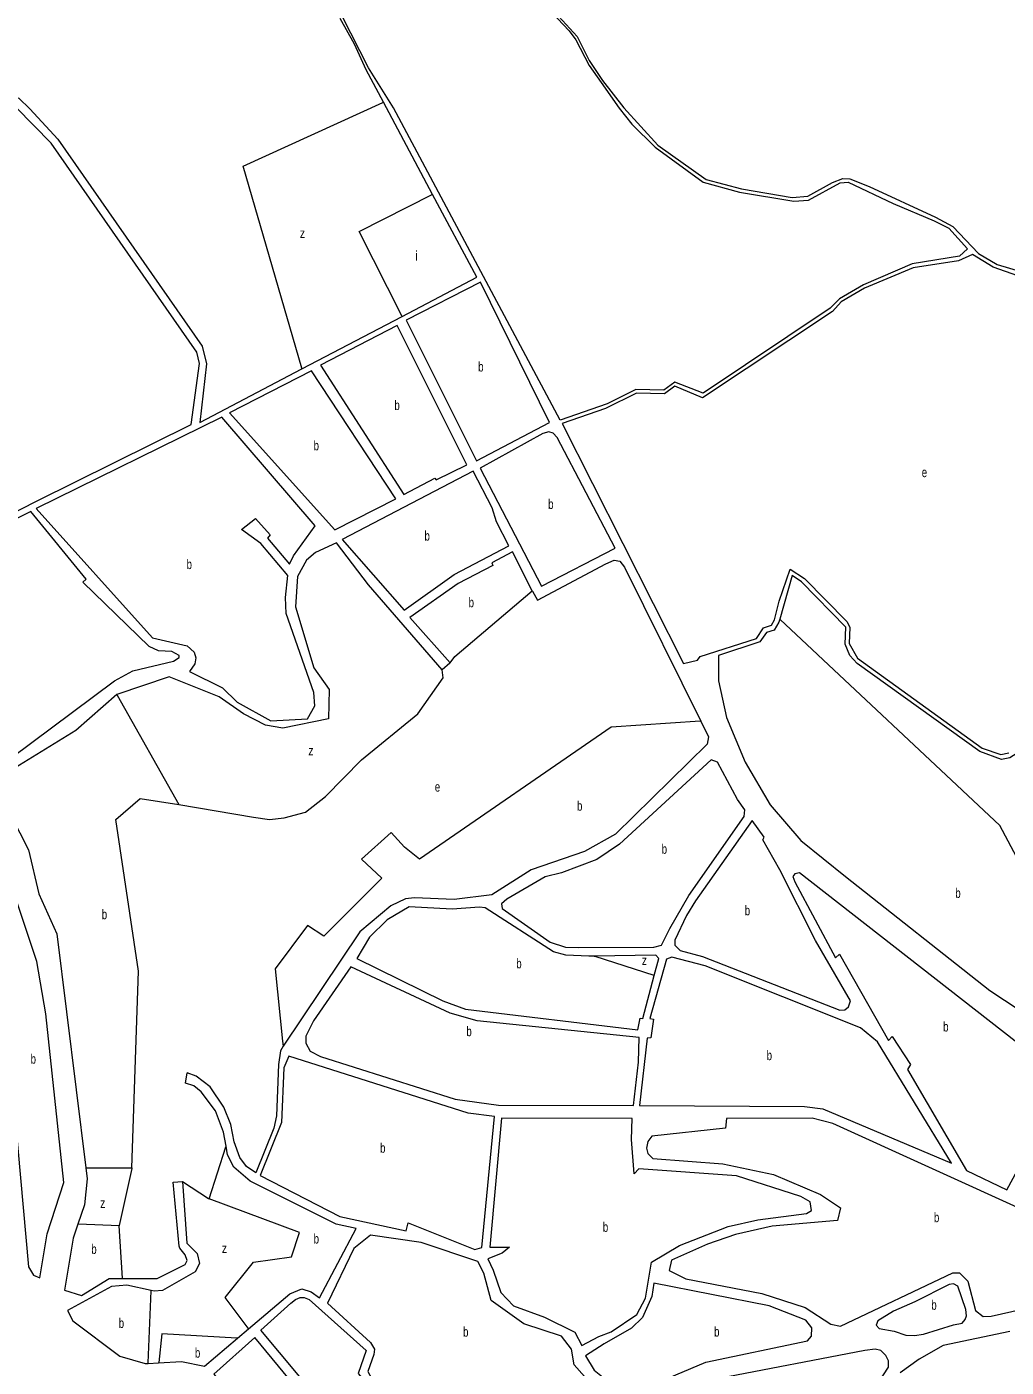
# Model space of a CAD drawing. Extents: x 639657 to 671642, y 222838 to 252123.
# Drawn here: x 645200 to 646215, y 242695 to 244084 of the extents above; entities that cross this region are included whole.
import ezdxf

# ---------------------------------------------------------------- set-up
doc = ezdxf.new("R2010")
doc.units = 0
doc.header["$LTSCALE"] = 4
doc.layers.add('1', color=7, linetype='Continuous', lineweight=13)
doc.layers.add('21', color=7, linetype='Continuous', lineweight=13)
doc.layers.add('7', color=7, linetype='Continuous')

msp = doc.modelspace()

# ---------------------------------------------------------------- linework, layer by layer
at = {"layer": '1'}
msp.add_line((645352.233, 242886.742), (645361.671, 242887.372), dxfattribs=at)
for points in [[(644925.08, 244141.19), (645002.89, 244074.13), (645192.19, 244010), (645203.57, 243998.92), (645232.44, 243967.59), (645382.09, 243752.84), (645386.81, 243734.71), (645379.6, 243674), (645485.605, 243729.523), (645589.33, 243783.851)], [(645732.6, 244111.68), (645762.43, 244079.56), (645769.29, 244070.29), (645783.23, 244043.79), (645795.67, 244026.12), (645814.42, 243999.74), (645827.51, 243983.17), (645851.55, 243959.04), (645901.57, 243923.02), (645939.17, 243912.59), (645995.26, 243903.18), (646010.73, 243904.2), (646043.22, 243922.14), (646051.6, 243922.97), (646098.43, 243900.7), (646140.74, 243882.95), (646155.99, 243875.38), (646175.51, 243853.84), (646167.12, 243846.13), (646117.88, 243838.35), (646067.54, 243816.6), (646042.58, 243801.86), (646032.89, 243792.23), (645901.34, 243704.39), (645871.97, 243715.61), (645860.78, 243707.27), (645831.55, 243708), (645801.86, 243693.27), (645753.04, 243676.23), (645580.297, 244000.013), (645554.4, 244041.31), (645527.18, 244094.74)], [(645736.47, 244111.24), (645770.8, 244073.95), (645783.23, 244048.96), (645797.17, 244028.27), (645819.15, 243999.94), (645854.34, 243961.18), (645904.37, 243925.8), (645941.11, 243916.02), (645993.54, 243907.05), (646009.88, 243908.29), (646035.27, 243922.59), (646046.02, 243926.64), (646053.33, 243926.19), (646073.52, 243918.39), (646142.04, 243886.59), (646160.08, 243877.08), (646186.68, 243848.86), (646206.01, 243837.62), (646334.05, 243799.6)], [(645570.068, 244005.642), (645552.04, 244039.37), (645540.04, 244065.87), (645525.24, 244092.59)], [(644994.98, 243482.58), (645211.02, 243592.6), (645370.84, 243671.63), (645379.26, 243735.15), (645376.69, 243746.81), (645225.53, 243963.28), (645189.55, 244000.24)], [(645589.33, 243783.851), (645666.9, 243824.48), (645621.053, 243910.254), (645570.068, 244005.642)], [(646227.48, 243825.95), (646201.92, 243834.85), (646180.45, 243847.8), (646166.03, 243841.41), (646119.16, 243834.26), (646068.61, 243812.95), (646044.3, 243799.06), (646035.47, 243789), (645900.8, 243699.35), (645871.97, 243711.53), (645861.2, 243703.62), (645832.4, 243704.13), (645800.35, 243688.55), (645755.39, 243672.79), (645881.02, 243424.27), (645895.43, 243427.45), (645898.23, 243431.52), (645956.74, 243450.03), (645963.85, 243460.97), (645972.24, 243463.74), (645975.48, 243469.53), (645980.25, 243488.85), (645991.72, 243521.9), (646006.31, 243512.4), (646050.27, 243467.79), (646053.48, 243461.76), (646052.58, 243445.01), (646061.36, 243429.72), (646190.52, 243336.48), (646210.06, 243329.76), (646218.02, 243331.67)], [(645630.738, 243417.575), (645554.51, 243505.56), (645521.5, 243549.05), (645499.78, 243539.01), (645490.3, 243531.09), (645481.02, 243514.36), (645479.02, 243482.99), (645498, 243419.77), (645513.64, 243397.38), (645513.14, 243366.87), (645465.83, 243357.11), (645447.78, 243360.38), (645425.03, 243372.04), (645399.93, 243389.73), (645347.96, 243410.49), (645293.76, 243391.93)], [(645724.29, 243499.5), (645703.96, 243539.95), (645682.23, 243528.41), (645683.51, 243525.62), (645647.36, 243507.02)], [(645729.609, 243489.888), (645800.44, 243527.42), (645809.26, 243531.27), (645815.06, 243530.17), (645819.99, 243524.14), (645898.948, 243364.314)], [(646246.86, 243344.031), (646219.29, 243326.51), (646210.48, 243324.82), (646188.14, 243332.84), (646060.92, 243424.14), (646053.41, 243432.54), (646048.71, 243444.16), (646049.18, 243461.78), (646003.3, 243508.76), (645993.64, 243515.23), (645980.833, 243470.118)], [(645647.36, 243507.02), (645597.42, 243471.93), (645639.22, 243424.97)], [(645724.29, 243499.5), (645724.567, 243499), (645729.609, 243489.888)], [(645980.833, 243470.118), (645979.99, 243467.15), (645975.02, 243458.79), (645967.07, 243456.45), (645960.17, 243446.59)], [(645960.17, 243446.59), (645917.36, 243432.54), (645917.3, 243406.11), (645925.59, 243368.27), (645944.81, 243321.8), (645970.71, 243277.67), (646002.63, 243240.82), (646048.74, 243203.29), (646198.63, 243085.25), (646353.5, 242983.08), (646349.82, 242974.28), (646465.28, 242921.01), (646482.106, 242913.417)], [(645639.22, 243424.97), (645638.72, 243424.534), (645630.738, 243417.575)], [(645293.76, 243391.93), (645251.33, 243354.86), (645165.67, 243302.2), (645202.24, 243230.98), (645212.86, 243185.61), (645231.66, 243144.09), (645261.742, 242901.511)], [(645898.948, 243364.314), (645906.84, 243348.34), (645905.53, 243340.61), (645810.5, 243247.2), (645778.43, 243229.46), (645723.15, 243210.28), (645682.24, 243184.39), (645643.33, 243179.77), (645602.28, 243181.39), (645593.04, 243180.34), (645577.76, 243173.08), (645545.66, 243146.08), (645466.005, 243027.722)], [(645788.596, 243121.01), (645782.86, 243120.92), (645759.01, 243121.85), (645746.12, 243125.54), (645675.33, 243170.87), (645669.74, 243171.75), (645641.37, 243169.68), (645596.67, 243171.95), (645574.07, 243158.69), (645555.75, 243140.47), (645542.36, 243118.37)], [(645850.67, 243101.01), (645855.28, 243118.34), (645852.5, 243122.01), (645788.596, 243121.01)], [(645542.36, 243118.37), (645631.43, 243074.5), (645655.04, 243066.05), (645833.58, 243044.69), (645835.98, 243056.72), (645838.77, 243056.28), (645850.67, 243101.01)], [(645466.005, 243027.722), (645463.43, 243022.93), (645461.23, 243008.54), (645459.14, 242955.45), (645456.31, 242942.56), (645437.729, 242896.301), (645428.19, 242902.82), (645421.042, 242912.351), (645415.43, 242928.69), (645411.83, 242946.33), (645404.79, 242964.4), (645390.46, 242985.5), (645376.09, 242996.71), (645366.717, 243000.042)], [(645373.48, 242986.41), (645364.756, 242989.254), (645366.717, 243000.042)], [(645406.931, 242923.939), (645404.29, 242938.61), (645395.97, 242960.77), (645381.2, 242980.37), (645373.48, 242986.41)], [(646341.75, 242808.16), (646035.73, 242947.36), (646014.47, 242953.01), (645925.71, 242952.85), (645924.39, 242942.76), (645848.07, 242934.39), (645843.97, 242929.02), (645842.65, 242921.93), (645843.93, 242916.34), (645849.07, 242911.17), (645921.91, 242905.58), (645974.31, 242894.67), (646023.03, 242874.1), (646043.83, 242860.07), (646040.56, 242846.96), (645972.85, 242841.15), (645934.78, 242832.67), (645905.73, 242822.44), (645868.71, 242805.78), (645866.31, 242795.04), (645883.47, 242786.6), (645962.3, 242771.54), (646006.95, 242757), (646033.75, 242739.72), (646043.84, 242737.54), (646160.09, 242792.85), (646167.18, 242792.82), (646175.53, 242783.98), (646183.81, 242753.86), (646191.53, 242747.6), (646199.91, 242747.79), (646231.96, 242754.99)], [(645430.131, 242734.835), (645472.95, 242771.19), (645485.43, 242776.31), (645495.3, 242773.06), (645503.66, 242766.81), (645541.94, 242838.72), (645521.11, 242843.08), (645432.06, 242887.81), (645414.92, 242902.25), (645408.51, 242915.17), (645406.931, 242923.939)], [(645261.742, 242901.511), (645263.15, 242890.16), (645260.06, 242863.08), (645253.465, 242843.37)], [(645299.566, 242786.887), (645335.67, 242786.8), (645364.52, 242801.56), (645366.68, 242805.42), (645364.55, 242811.45), (645358.99, 242818.34), (645358.35, 242820.28), (645352.233, 242886.742)], [(645361.671, 242887.372), (645366.31, 242823.48), (645377.02, 242812.71), (645379.35, 242802.6), (645375.02, 242793.79), (645341.01, 242774.31), (645332.41, 242773.9), (645329.38, 242774.551)], [(645253.465, 242843.37), (645248.56, 242828.71), (645239.57, 242774.99)], [(645239.57, 242774.99), (645256.96, 242769.36), (645285.82, 242786.92), (645299.566, 242786.887)], [(645329.38, 242774.551), (645304.06, 242779.99), (645288.15, 242778.53), (645242.73, 242753.7)], [(645242.73, 242753.7), (645248.06, 242742.93), (645296.72, 242706.48), (645323.13, 242698.68), (645326.354, 242698.874), (645337.048, 242699.52)], [(645337.048, 242699.52), (645360.74, 242700.95), (645384.58, 242696.16), (645418.653, 242725.089), (645430.131, 242734.835)], [(646219.33, 242731.99), (646150.3, 242717.37), (646125.1, 242703.48), (646105.5, 242689.13)], [(646083.11, 242679.09), (646093.48, 242695.19), (646093.5, 242701.64), (646090.73, 242707.23), (646085.59, 242712.41), (646079.58, 242713.72), (646069.04, 242712.46), (645917.86, 242683.23)]]:
    msp.add_lwpolyline(points, dxfattribs=at)
for points in [[(645742.28, 243673.9), (645670.55, 243819.32), (645593.53, 243780.01), (645666.55, 243634.16)], [(645504.68, 243733.43), (645591.25, 243599.14), (645623.31, 243616.23), (645624.81, 243614.3), (645656.44, 243630.1), (645584.28, 243774.45)], [(645495.42, 243727.44), (645410.44, 243684.05), (645519.6, 243562.59), (645582.86, 243594.86)], [(645402.48, 243679.35), (645210.15, 243584.66), (645330.86, 243450.71), (645366.74, 243442.46), (645374.03, 243435.78), (645375.52, 243430.19), (645374.43, 243423.75), (645369.04, 243415.81), (645403.17, 243398.96), (645418.61, 243384.09), (645453.38, 243364.67), (645491.43, 243366.93), (645498.98, 243380.23), (645497.94, 243394.2), (645469.33, 243475.93), (645468.51, 243492.69), (645470.92, 243515.46), (645443.05, 243548.4), (645423.1, 243562.85), (645437.52, 243574.41), (645452.75, 243557.62), (645449.94, 243553.97), (645472.67, 243527.05), (645476.99, 243535.85), (645499.4, 243566.94)], [(645735.38, 243662.32), (645670.4, 243626.63), (645733.97, 243504.41), (645810.36, 243543.72), (645750.21, 243658.41), (645745.92, 243662.72), (645741.4, 243664.23)], [(645662.87, 243623.43), (645527.1, 243552.48), (645591.42, 243479.46), (645643.51, 243516.27), (645699.89, 243545.98), (645687.26, 243570.94), (645682.78, 243585.34)], [(644996.92, 243472.26), (644998.03, 243470.9), (645025.91, 243460.89), (645044.38, 243453.33), (645111.71, 243389.14), (645161.6, 243309.73), (645291.43, 243406.33), (645310.37, 243416.39), (645352.3, 243426.59), (645358.33, 243430.23), (645358.33, 243432.6), (645350.82, 243436.7), (645337.06, 243437.38), (645327.19, 243441.91), (645258.56, 243508.48), (645262.01, 243511.69), (645204.55, 243581.66), (645001.9, 243481.05), (644996.49, 243475.92), (644996.06, 243473.34)], [(645772.14, 243129.76), (645850.16, 243130.39), (645858.12, 243132.31), (645866.98, 243149.47), (645886.42, 243183.8), (645943.81, 243265.71), (645944.69, 243272.59), (645936.98, 243283.36), (645916.23, 243321.88), (645909.57, 243324.27), (645814.78, 243236.88), (645791.09, 243221.04), (645754.73, 243207.39), (645737.53, 243203.15), (645697.92, 243180.05), (645692.32, 243175.12), (645692.95, 243170.39), (645742.93, 243135.44), (645758.6, 243130.23)], [(645964.6, 243244.38), (645952.18, 243261.61), (645893.49, 243178.19), (645884.21, 243162.96), (645871.89, 243137.42), (645871.87, 243132.26), (645877.66, 243126.66), (645900.85, 243120.57), (646043.18, 243064.9), (646048.13, 243065.32), (646052.01, 243068.53), (646054.17, 243074.54), (646017.82, 243136.98), (645980.84, 243210.37), (645963.3, 243241.59)], [(645214.04, 242787.52), (645221.5, 242833.08), (645238.86, 242886.35), (645220.26, 243061.15), (645210.74, 243115.55), (645182.17, 243201.37), (645168.28, 243231.49), (645163.32, 243225.7), (645202.05, 242799.15), (645207.39, 242790.33)], [(646174.41, 242898.77), (646216.26, 242878.65), (646281.12, 242998.58), (646224.91, 243032.72), (646001.25, 243207.09), (645996.52, 243206.24), (645994.36, 243203.46), (645996.5, 243197.86), (646038.61, 243119.29), (646042.71, 243122.93), (646093.6, 243033.58), (646097.26, 243037.65), (646116.3, 243008.79), (646113.06, 243003.43)], [(645829.25, 242966.04), (645834.55, 243011.16), (645835.06, 243036.73), (645667.04, 243053.98), (645639.13, 243061.79), (645536.32, 243110), (645497.47, 243054.01), (645489.47, 243038.12), (645489.45, 243030.6), (645494.16, 243022.42), (645504.89, 243016.8), (645644.45, 242972.58), (645689.13, 242966.65)], [(645843.44, 243035.85), (645835.27, 242966.02), (646006.56, 242965.08), (646025.25, 242962.87), (646158.75, 242906.56), (646081.99, 243032.11), (646064.41, 243046.78), (645903.4, 243110.89), (645869.04, 243119.81), (645863.23, 243117.89), (645846.29, 243056.26), (645849.94, 243055.6), (645847.09, 243036.27)], [(645685.23, 242954.84), (645657.94, 242958.36), (645472.01, 243017.32), (645466.81, 243005.3), (645464.28, 242948.56), (645442.18, 242893.8), (645524.79, 242851.24), (645593.51, 242836.22), (645595.69, 242844.6), (645664.8, 242817.11), (645671.9, 242819.03)], [(645775.57, 242717.48), (645793.22, 242726.67), (645806.13, 242731.58), (645832.63, 242749.78), (645841.5, 242766.52), (645847.86, 242803.91), (645876.71, 242821.02), (645927.28, 242840.86), (645958.04, 242847.86), (646008.57, 242854.16), (646013.73, 242857.36), (646012.26, 242866.18), (646002.61, 242871.8), (645935.84, 242893.28), (645834.64, 242900.68), (645829.89, 242895.53), (645827.21, 242930.79), (645827.92, 242952.72), (645692.31, 242953.1), (645680.28, 242819.43), (645700.7, 242819.38), (645693.15, 242813.16), (645678.31, 242807.4), (645683.85, 242795.56), (645691.73, 242772.54), (645705, 242758.53), (645736.99, 242746.83), (645768.52, 242731.26)], [(645512.03, 242761.2), (645556.8, 242720.66), (645560.86, 242713.77), (645559.98, 242708.18), (645553.9, 242690.57), (645558.18, 242683.03), (645615.37, 242629.99), (645627.16, 242623.08), (645643.27, 242621.53), (645668.43, 242623.4), (645808.66, 242655.47), (645810.19, 242663.42), (645778.25, 242685.22), (645767.55, 242697.51), (645764.81, 242713.64), (645754.54, 242727.21), (645715.68, 242739.79), (645681.81, 242763.97), (645674.17, 242792.36), (645667.98, 242804.42), (645609.16, 242824.14), (645556.75, 242831.81), (645539.51, 242817.88)], [(645850.36, 242782.19), (645848.17, 242768.22), (645838.64, 242746.54), (645827.21, 242735.39), (645798.78, 242719.13), (645779.61, 242706.72), (645788.37, 242691.86), (645814.3, 242671.36), (645857.53, 242680.48), (645904.02, 242700.34), (646009.41, 242722.17), (646013.72, 242727.31), (646014.18, 242735.69), (646007.76, 242743.67), (645969.77, 242758.62)], [(646156.4, 242780.82), (646120.66, 242762.66), (646098.7, 242753.06), (646082.55, 242743.01), (646080.6, 242738.71), (646083.81, 242735.05), (646099.49, 242732.2), (646111.29, 242728.08), (646120.53, 242727.84), (646129.78, 242729.31), (646160.98, 242738.89), (646169.8, 242740.79), (646173.03, 242744.44), (646174.34, 242748.3), (646173.5, 242754.76), (646165.2, 242778.86), (646160.69, 242781.24)], [(645581.76, 242567.39), (645443.07, 242733.28), (645473.9, 242761.37), (645479.07, 242765.23), (645483.59, 242767.37), (645487.88, 242767.36), (645493.03, 242765.19), (645552.18, 242712.16), (645543.71, 242688.32), (645574.75, 242652.12), (645605.82, 242624.95)], [(645436.6, 242725.77), (645394.14, 242687.82), (645416.83, 242660.89), (645465.43, 242608.1), (645496.41, 242557.92), (645519.04, 242515.29), (645574, 242559.67)]]:
    msp.add_lwpolyline(points, close=True, dxfattribs=at)
at = {"layer": '21'}
for points in [[(645485.605, 243729.523), (645485.46, 243730.023), (645424.688, 243939.449), (645569.568, 244005.414), (645570.068, 244005.642)], [(645589.33, 243783.851), (645589.078, 243784.351), (645544.971, 243871.757), (645620.553, 243910.001), (645621.053, 243910.254)], [(645639.22, 243424.97), (645643.97, 243431.4), (645724.29, 243499.5)], [(646436.84, 243035.23), (646436.34, 243035.526), (646275.998, 243130.328), (646208.894, 243256.209), (645981.333, 243469.649), (645980.833, 243470.118)], [(645358.069, 243278.149), (645435.405, 243265.072), (645451.825, 243262.583), (645467.25, 243264.076), (645489.144, 243270.05), (645510.042, 243286.478), (645528.701, 243305.395), (645547.36, 243324.311), (645605.577, 243372.101), (645632.051, 243409.19), (645630.738, 243417.575)], [(645293.76, 243391.93), (645294.043, 243391.43), (645358.069, 243278.149)], [(645898.948, 243364.314), (645898.449, 243364.282), (645805.924, 243358.31), (645607.407, 243221.24), (645592.029, 243233.828), (645578.049, 243249.213), (645547.293, 243221.24), (645568.263, 243201.658), (645508.149, 243141.515), (645491.373, 243152.705), (645457.821, 243107.947), (645465.493, 243032.719), (645466.005, 243027.722)], [(645309.419, 242901.511), (645316.102, 243105.422), (645292.713, 243262.533), (645317.772, 243284.261), (645358.069, 243278.149)], [(645788.596, 243121.01), (645789.096, 243120.849), (645850.17, 243101.171), (645850.67, 243101.01)], [(645389.319, 242869.473), (645406.769, 242923.439), (645406.931, 242923.939)], [(645261.742, 242901.511), (645262.242, 242901.511), (645309.419, 242901.511)], [(645309.419, 242901.511), (645309.308, 242901.011), (645296.166, 242841.841), (645296.055, 242841.341)], [(645361.671, 242887.372), (645388.819, 242869.797), (645389.319, 242869.473)], [(645430.131, 242734.835), (645429.762, 242735.335), (645406.095, 242767.37), (645435.453, 242803.735), (645474.597, 242809.33), (645482.985, 242834.506), (645389.319, 242869.473)], [(645296.055, 242841.341), (645253.965, 242843.346), (645253.465, 242843.37)], [(645299.566, 242786.887), (645299.534, 242787.387), (645296.055, 242841.341)], [(645326.354, 242698.874), (645326.374, 242699.375), (645329.36, 242774.051), (645329.38, 242774.551)], [(645418.653, 242725.089), (645418.152, 242725.118), (645340.389, 242729.606), (645337.104, 242700.02), (645337.048, 242699.52)]]:
    msp.add_lwpolyline(points, dxfattribs=at)

# ---------------------------------------------------------------- texts
at = {"layer": '7'}
for s, width, p in [('z', 0.8, (645483.465, 243865.115)), ('b', 0.75, (645668.208, 243726.74)), ('b', 0.75, (645581.421, 243686.795)), ('b', 0.75, (645497.652, 243645.015)), ('e', 0.75, (646127.945, 243617.274)), ('b', 0.75, (645740.737, 243584.32)), ('b', 0.75, (645612.568, 243551.445)), ('b', 0.75, (645365.993, 243522.01)), ('b', 0.75, (645658.299, 243482.46)), ('z', 0.8, (645492.23, 243328.997)), ('e', 0.75, (645623.265, 243291.384)), ('b', 0.75, (645770.643, 243271.624)), ('b', 0.75, (645858.362, 243227.015)), ('b', 0.75, (646162.688, 243181.299)), ('b', 0.75, (645278.106, 243159.205)), ('b', 0.75, (645944.485, 243163.255)), ('b', 0.75, (645707.69, 243108.32)), ('z', 0.8, (645837.807, 243111.656)), ('b', 0.75, (646150.1, 243042.87)), ('b', 0.75, (645655.982, 243038.02)), ('b', 0.75, (645204.353, 243009.505)), ('b', 0.75, (645967.174, 243013.185)), ('b', 0.75, (645566.583, 242917.215)), ('z', 0.8, (645276.485, 242860.111)), ('b', 0.75, (645797.395, 242835.29)), ('b', 0.75, (646140.539, 242845.275)), ('b', 0.75, (645497.68, 242823.102)), ('b', 0.75, (645267.247, 242812.39)), ('z', 0.8, (645402.616, 242813.311)), ('b', 0.75, (646137.807, 242754.54)), ('b', 0.75, (645295.669, 242735.685)), ('b', 0.75, (645652.556, 242726.67)), ('b', 0.75, (645912.709, 242726.775)), ('b', 0.75, (645374.656, 242704.914))]:
    msp.add_text(s, height=10, dxfattribs=dict(at, width=width)).set_placement(p)
msp.add_text('i', height=10, dxfattribs=at).set_placement((645602.913, 243841.715))

doc.saveas('drawing.dxf')
